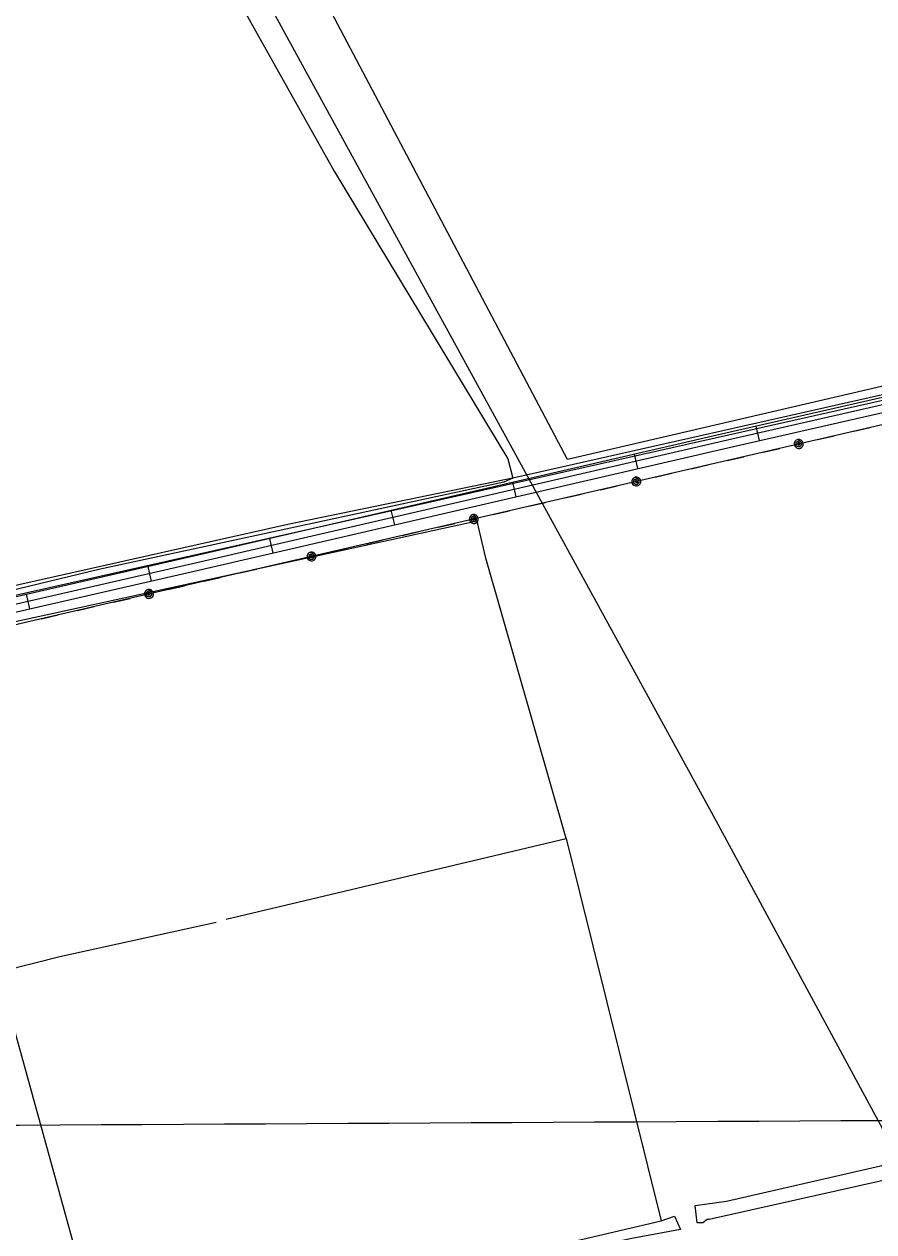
# Model space of a CAD drawing. Extents: x 3392644 to 3430565, y 576657 to 602123.
# Drawn here: x 3423857 to 3425559, y 587989 to 590409 of the extents above; entities that cross this region are included whole.
import ezdxf

# ---------------------------------------------------------------- set-up
doc = ezdxf.new("R2010")
doc.units = 0
for name, color, linetype in [('V-GRID-MAJR', 7, 'Continuous'), ('V-ROAD-CNTR', 7, 'Continuous'), ('V-SITE-VEGE', 7, 'Continuous'), ('V-TOPO-BNDY', 7, 'Continuous'), ('V-TOPO-SHOR', 7, 'Continuous'), ('V-UTIL-LINE', 7, 'Continuous')]:
    doc.layers.add(name, color=color, linetype=linetype)

msp = doc.modelspace()

# ---------------------------------------------------------------- linework, layer by layer
at = {"layer": 'V-GRID-MAJR'}
msp.add_spline([(3396759.069, 588105.428), (3402028.4020000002, 588122.6730000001), (3407297.732, 588140.684), (3412567.059, 588159.461), (3417836.383, 588179.004), (3423105.705, 588199.314), (3428375.023, 588220.3910000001), (3428375.024, 588220.3910000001)], degree=3, dxfattribs=at)
at = {"layer": 'V-ROAD-CNTR'}
for p, q in [((3425322.629316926, 589603.5017665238), (3425329.280303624, 589574.247825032)), ((3425078.9618042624, 589547.3428788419), (3425085.721790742, 589518.1149372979)), ((3424835.392291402, 589491.004991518), (3424842.1532778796, 589461.777049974)), ((3424591.8237785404, 589434.6671041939), (3424598.584765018, 589405.4391626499)), ((3424348.2552656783, 589378.3292168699), (3424355.015252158, 589349.101275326)), ((3424104.670752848, 589322.19932913), (3424111.36973945, 589292.9573876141)), ((3423860.983240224, 589266.3794407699), (3423867.681226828, 589237.137499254))]:
    msp.add_line(p, q, dxfattribs=at)
for points in [[(3420234.026494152, 588836.9002997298), (3421147.52066716, 589046.821879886), (3421218.0215261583, 589061.883849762), (3421252.288457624, 589062.9838475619), (3421291.8733784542, 589053.9028657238), (3421326.788308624, 589032.5579084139), (3421355.774250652, 589005.3919627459), (3421374.5032131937, 588982.3940087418), (3421394.933172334, 588952.8420678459), (3421427.864106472, 588863.3562468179), (3421446.1980698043, 588797.3733787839), (3421455.233051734, 588772.2084291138), (3421460.152041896, 588763.5544464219), (3421471.656018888, 588750.287472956), (3421477.9320063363, 588744.6454842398), (3421490.458981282, 588738.8204958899), (3421508.3809454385, 588734.9525036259), (3421527.7289067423, 588735.121503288), (3421551.68985882, 588738.968495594), (3422288.059386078, 588906.4431606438), (3423199.19156381, 589114.787743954), (3424199.358563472, 589343.8892857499), (3425271.3764194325, 589591.84878983), (3426002.3019575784, 589758.0254574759)], [(3426005.622950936, 589743.397486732), (3425274.7294127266, 589577.2288190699), (3424202.7235567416, 589329.271314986), (3423202.5365571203, 589100.1657731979), (3422291.394379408, 588891.818189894), (3421554.5448531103, 588724.2345250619), (3421528.98990422, 588720.131533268), (3421506.8459485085, 588719.938533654), (3421485.65499089, 588724.511524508), (3421469.5730230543, 588731.9905095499), (3421460.9340403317, 588739.75549402), (3421447.8460665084, 588754.85046383), (3421441.553079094, 588765.9214416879), (3421431.8940984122, 588792.8253878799), (3421413.57513505, 588858.7502560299), (3421381.513199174, 588945.8770817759), (3421362.5002372, 588973.379026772), (3421344.7802726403, 588995.1369832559), (3421317.652326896, 589020.5619324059), (3421286.136389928, 589039.8298938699), (3421250.8284605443, 589047.928877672), (3421219.843522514, 589046.9348796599), (3421150.7676606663, 589032.1769091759), (3420237.404487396, 588822.2853289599)], [(3420240.7824806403, 588807.6703581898), (3421154.014654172, 589017.5319384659), (3421221.6655188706, 589031.9859095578), (3421249.368463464, 589032.8739077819), (3421280.399401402, 589025.7569220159), (3421308.516345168, 589008.565956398), (3421333.7862946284, 588984.8820037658), (3421350.497261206, 588964.3640448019), (3421368.093226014, 588938.912095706), (3421399.286163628, 588854.1442652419), (3421417.59012702, 588788.277396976), (3421427.873106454, 588759.634454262), (3421435.5400911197, 588746.146481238), (3421450.2120617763, 588729.223515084), (3421461.2140397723, 588719.3355348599), (3421480.851000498, 588710.2025531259), (3421505.3109515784, 588704.9245636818), (3421530.250901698, 588705.1415632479), (3421557.3998474, 588709.50055453), (3422294.729372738, 588877.1932191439), (3423205.8815504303, 589085.5438024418), (3424206.088550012, 589314.6533442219), (3425278.0824060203, 589562.60884831), (3426008.943944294, 589728.7695159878)]]:
    msp.add_lwpolyline(points, dxfattribs=at)
at = {"layer": 'V-SITE-VEGE'}
for points in [[(3427230.903, 591150.0650000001), (3427373.303, 590088.279), (3426499.393, 589897.965), (3424945.7490000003, 589536.777), (3424403.369, 590563.933)], [(3424248.579, 590523.362), (3424478.238, 590113.92), (3424826.009, 589537.779), (3424835.89, 589499.11), (3424818.054, 589491.273), (3424006.669, 589316.1630000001), (3423204.339, 589122.479)]]:
    msp.add_lwpolyline(points, dxfattribs=at)
at = {"layer": 'V-TOPO-BNDY'}
msp.add_line((3421635.122, 588769.478), (3425734.461, 589690.803), dxfattribs=at)
at = {"layer": 'V-TOPO-SHOR'}
msp.add_line((3423623.7729337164, 589164.320003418), (3424003.585706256, 587791.3597020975), dxfattribs=at)
for points in [[(3421407.26580957, 589095.9334447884), (3421486.8888092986, 588810.4595106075), (3421529.8566704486, 588782.0394053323), (3421594.1266219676, 588789.4171919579), (3421658.2926647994, 588825.370946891), (3423735.6357288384, 589261.5698285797), (3424385.219464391, 589406.8135927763), (3424842.0972540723, 589501.3480287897), (3425712.962903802, 589697.4050298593), (3427076.3483720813, 590009.5583290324), (3427418.9482657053, 590096.5331382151), (3427490.414163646, 590089.6489178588), (3427329.609533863, 591089.2363108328), (3427205.5639513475, 591803.1939065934), (3426993.7642444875, 593074.0711582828), (3426906.0360973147, 593623.8468221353), (3426789.16048405, 594330.6864029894)], [(3424942.7307975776, 588777.2583646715), (3424781.6738236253, 589338.9032922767), (3424764.368306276, 589412.6686217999), (3423623.7729337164, 589164.320003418), (3422568.38353461, 588910.6021166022), (3421615.113272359, 588685.6510412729)], [(3424261.826417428, 588615.7677363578), (3424942.7307975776, 588777.2583646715), (3425132.9262867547, 588011.2719123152)], [(3422797.827, 588281.056), (3423242.44, 588380.988), (3423642.787, 588468.942), (3423928.333, 588540.505), (3424241.809, 588609.834)], [(3425870.765445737, 588157.5021755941), (3425229.3966459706, 588013.7362787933), (3425225.044896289, 588013.7204548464), (3425216.365132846, 588007.1611824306), (3425205.4857586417, 588007.1216225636), (3425201.007417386, 588041.9197960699), (3425264.0761398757, 588050.852742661), (3425555.406009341, 588117.1891923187), (3426031.527000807, 588227.7156565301)], [(3424368.629, 587832.278), (3425132.9262867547, 588011.2719123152), (3425159.743502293, 588020.3992692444), (3425171.652033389, 587993.8654629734), (3425074.2683505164, 587975.7932816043), (3424522.491906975, 587855.6664158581), (3424371.484, 587819.55)]]:
    msp.add_lwpolyline(points, dxfattribs=at)
at = {"layer": 'V-UTIL-LINE'}
for points in [[(3424001.569, 591080.498), (3425238.285, 588822.085), (3426328.47, 586804.604), (3427341.184, 584995.761), (3427588.957, 584487.028), (3428396.453252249, 582958.492415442)], [(3428366.7649063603, 590248.3025192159), (3426811.94, 589891.252), (3425353.1180000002, 589554.683), (3423888.127, 589216.58), (3421944.1040000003, 588762.7980000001), (3421467.306, 588654.586), (3421365.09, 589029.159), (3418707.8680000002, 588416.73)], [(3425446.761, 589576.2880000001), (3425479.8910000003, 589583.931)], [(3425518.867, 589592.9230000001), (3425551.997, 589600.566)], [(3425337.629, 589551.108), (3425353.1180000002, 589554.683), (3425370.758, 589558.753)], [(3425408.775, 589567.524), (3425406.648, 589569.461), (3425406.352, 589567.154), (3425408.428, 589565.356), (3425411.19, 589566.326), (3425410.5840000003, 589569.669), (3425406.671, 589572.251), (3425403.291, 589569.6460000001), (3425403.0840000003, 589564.787), (3425406.841, 589562.17), (3425411.311, 589562.206), (3425414.244, 589566.035), (3425413.323, 589571.463), (3425406.752, 589576.294), (3425403.5500000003, 589574.852), (3425401.144, 589572.294), (3425399.899, 589569.01), (3425400.006, 589565.501), (3425401.447, 589562.299), (3425404.005, 589559.892), (3425407.289, 589558.647), (3425410.799, 589558.754), (3425414.001, 589560.196), (3425416.407, 589562.753), (3425417.6520000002, 589566.037), (3425417.545, 589569.547), (3425416.103, 589572.7490000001), (3425413.546, 589575.156), (3425410.262, 589576.4), (3425406.752, 589576.294)], [(3425265.524, 589534.468), (3425298.653, 589542.1140000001)], [(3425121.315, 589501.187), (3425154.444, 589508.833)], [(3425193.42, 589517.828), (3425226.549, 589525.474)], [(3425083.33, 589492.419), (3425081.203, 589494.356), (3425080.906, 589492.049), (3425082.983, 589490.251), (3425085.745, 589491.2220000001), (3425085.139, 589494.5650000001), (3425081.225, 589497.1460000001), (3425077.846, 589494.541), (3425077.639, 589489.682), (3425081.396, 589487.0650000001), (3425085.866, 589487.101), (3425088.799, 589490.931), (3425087.878, 589496.359), (3425081.306, 589501.189), (3425078.105, 589499.747), (3425075.698, 589497.189), (3425074.454, 589493.905), (3425074.561, 589490.395), (3425076.003, 589487.193), (3425078.56, 589484.787), (3425081.844, 589483.5430000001), (3425085.3540000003, 589483.65), (3425088.556, 589485.0920000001), (3425090.9620000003, 589487.649), (3425092.207, 589490.933), (3425092.1, 589494.443), (3425090.6580000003, 589497.645), (3425088.1, 589500.051), (3425084.816, 589501.296), (3425081.306, 589501.189)], [(3424940.079, 589459.36), (3424973.208, 589467.006)], [(3425012.184, 589476.001), (3425045.313, 589483.647)], [(3424867.975, 589442.719), (3424901.1040000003, 589450.365)], [(3424757.886, 589417.31), (3424755.759, 589419.248), (3424755.4620000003, 589416.9400000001), (3424757.538, 589415.143), (3424760.301, 589416.113), (3424759.6950000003, 589419.456), (3424755.781, 589422.037), (3424752.401, 589419.432), (3424752.1950000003, 589414.573), (3424755.951, 589411.956), (3424760.4220000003, 589411.992), (3424763.355, 589415.822), (3424762.433, 589421.25), (3424755.862, 589426.08), (3424752.66, 589424.638), (3424750.254, 589422.08), (3424749.009, 589418.796), (3424749.116, 589415.286), (3424750.558, 589412.085), (3424753.116, 589409.678), (3424756.4, 589408.434), (3424759.91, 589408.541), (3424763.112, 589409.983), (3424765.518, 589412.54), (3424766.762, 589415.824), (3424766.6550000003, 589419.334), (3424765.213, 589422.536), (3424762.656, 589424.942), (3424759.372, 589426.187), (3424755.862, 589426.08)], [(3424795.87, 589426.078), (3424828.9990000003, 589433.724)], [(3424614.634, 589384.251), (3424647.7630000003, 589391.897)], [(3424686.739, 589400.892), (3424719.8680000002, 589408.5380000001)], [(3424542.5300000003, 589367.61), (3424575.659, 589375.256)], [(3424432.4420000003, 589342.202), (3424430.3140000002, 589344.139), (3424430.018, 589341.831), (3424432.094, 589340.034), (3424434.857, 589341.004), (3424434.25, 589344.3470000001), (3424430.3370000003, 589346.928), (3424426.957, 589344.323), (3424426.75, 589339.465), (3424430.507, 589336.8470000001), (3424434.977, 589336.884), (3424437.91, 589340.713), (3424436.989, 589346.1410000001), (3424430.418, 589350.971), (3424427.216, 589349.529), (3424424.809, 589346.971), (3424423.565, 589343.687), (3424423.6720000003, 589340.178), (3424425.114, 589336.976), (3424427.6720000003, 589334.569), (3424430.9560000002, 589333.3250000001), (3424434.465, 589333.432), (3424437.667, 589334.8740000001), (3424440.074, 589337.432), (3424441.318, 589340.716), (3424441.211, 589344.225), (3424439.769, 589347.427), (3424437.211, 589349.834), (3424433.927, 589351.078), (3424430.418, 589350.971)], [(3424470.426, 589350.969), (3424503.555, 589358.615)], [(3424289.191, 589309.142), (3424322.3200000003, 589316.7880000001)], [(3424361.295, 589325.783), (3424394.424, 589333.429)], [(3424217.0870000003, 589292.501), (3424250.216, 589300.147)], [(3424106.997, 589267.093), (3424104.87, 589269.03), (3424104.573, 589266.7220000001), (3424106.65, 589264.925), (3424109.412, 589265.895), (3424108.806, 589269.238), (3424104.892, 589271.819), (3424101.5130000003, 589269.215), (3424101.306, 589264.356), (3424105.063, 589261.7390000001), (3424109.5330000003, 589261.775), (3424112.466, 589265.604), (3424111.545, 589271.032), (3424104.973, 589275.862), (3424101.772, 589274.42), (3424099.365, 589271.863), (3424098.1210000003, 589268.579), (3424098.228, 589265.069), (3424099.67, 589261.867), (3424102.227, 589259.461), (3424105.511, 589258.216), (3424109.021, 589258.323), (3424112.223, 589259.765), (3424114.629, 589262.323), (3424115.8740000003, 589265.607), (3424115.767, 589269.117), (3424114.325, 589272.318), (3424111.767, 589274.725), (3424108.483, 589275.969), (3424104.973, 589275.862)], [(3424144.983, 589275.86), (3424178.112, 589283.506)], [(3424035.852, 589250.674), (3424068.981, 589258.3200000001)], [(3423891.644, 589217.392), (3423924.773, 589225.0380000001)], [(3423963.748, 589234.033), (3423996.877, 589241.679)]]:
    msp.add_lwpolyline(points, dxfattribs=at)

doc.saveas('drawing.dxf')
